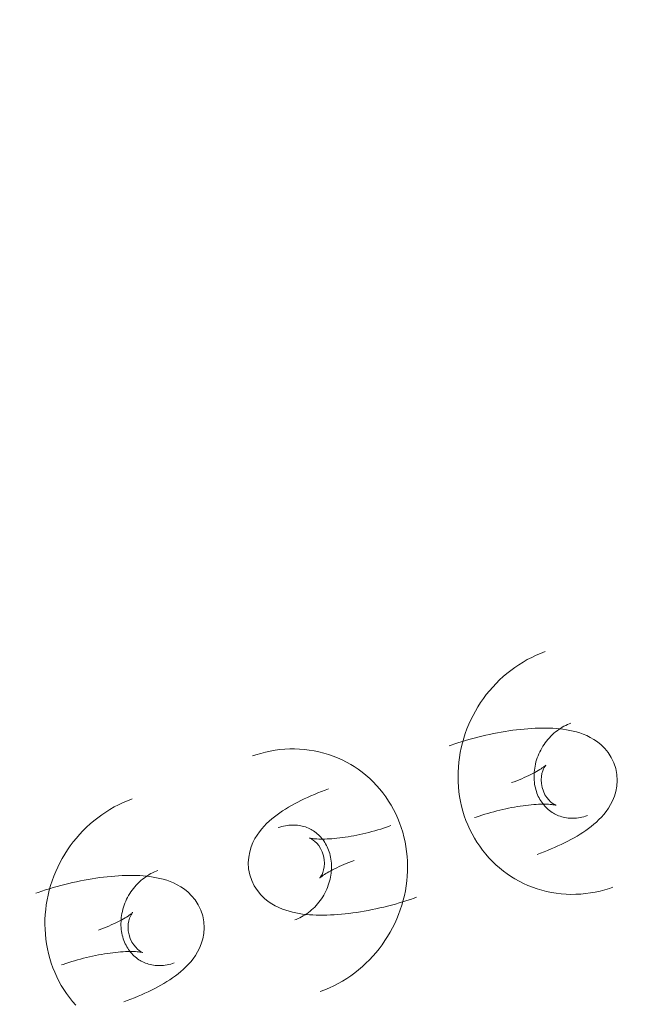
# Model space of a CAD drawing. Header units: millimetres. Extents: x -188930 to 271134, y -158090 to 283816.
# Tile 468 of 610: x 57473 to 57522, y 52936 to 53014. Entities that reach past the tile are written whole.
import ezdxf

# ---------------------------------------------------------------- set-up
doc = ezdxf.new("R2010")
doc.units = ezdxf.units.MM
doc.layers.add('I-FURN', color=30, linetype='Continuous', lineweight=9)
doc.layers.add('PZT_UTWARDZENIA', color=5, linetype='Continuous', lineweight=9)

# ---------------------------------------------------------------- blocks, each defined once
blk = doc.blocks.new('LARSLAJ_hamak - LARSLAJ_hamak-1781260-PZT-dwg')
at = {"layer": 'I-FURN', "flags": 128}
for points in [[(-3388.402, 103.929), (-3388.133, 104.209), (-3387.876, 104.499), (-3387.63, 104.799), (-3387.396, 105.108), (-3387.173, 105.427), (-3386.963, 105.754), (-3386.766, 106.088), (-3386.581, 106.43), (-3386.409, 106.779), (-3386.251, 107.134), (-3386.105, 107.495), (-3385.973, 107.861), (-3385.855, 108.231), (-3385.75, 108.606), (-3385.659, 108.985), (-3385.582, 109.367), (-3385.519, 109.751), (-3385.47, 110.138), (-3385.435, 110.526), (-3385.415, 110.915), (-3385.408, 111.304), (-3385.416, 111.693), (-3385.438, 112.082), (-3385.475, 112.47), (-3385.525, 112.856), (-3385.59, 113.239), (-3385.669, 113.62), (-3385.762, 113.998), (-3385.869, 114.372), (-3385.99, 114.741), (-3386.125, 115.106), (-3386.273, 115.465), (-3386.435, 115.817), (-3386.61, 116.164), (-3386.799, 116.503), (-3387, 116.834), (-3387.215, 117.157), (-3387.442, 117.472), (-3387.681, 117.777), (-3387.932, 118.072), (-3388.194, 118.356), (-3388.468, 118.63), (-3388.753, 118.892), (-3389.049, 119.143), (-3389.354, 119.38), (-3389.669, 119.605), (-3389.994, 119.816), (-3390.327, 120.013), (-3390.668, 120.196), (-3391.016, 120.365), (-3391.372, 120.518)], [(-3397.387, 109.866), (-3397.67, 110.255), (-3397.895, 110.667), (-3398.06, 111.086), (-3398.169, 111.498), (-3398.229, 111.891), (-3398.251, 112.263), (-3398.241, 112.611), (-3398.207, 112.937), (-3398.155, 113.244), (-3398.087, 113.534), (-3398.007, 113.81), (-3397.917, 114.074), (-3397.818, 114.329), (-3397.71, 114.577), (-3397.595, 114.819), (-3397.472, 115.057), (-3397.343, 115.291), (-3397.206, 115.523), (-3397.063, 115.752), (-3396.914, 115.98), (-3396.758, 116.207), (-3396.596, 116.433), (-3396.428, 116.659), (-3396.254, 116.884), (-3396.074, 117.108), (-3395.889, 117.332), (-3395.698, 117.555), (-3395.501, 117.777), (-3395.3, 117.999), (-3395.093, 118.22), (-3394.882, 118.44), (-3394.68, 118.644)], [(-3394.366, 114.505), (-3394.334, 114.511), (-3394.284, 114.523), (-3394.217, 114.541), (-3394.135, 114.566), (-3394.04, 114.598), (-3393.933, 114.638), (-3393.815, 114.684), (-3393.687, 114.739), (-3393.55, 114.8), (-3393.405, 114.868), (-3393.253, 114.944), (-3393.095, 115.026), (-3392.931, 115.115), (-3392.761, 115.211), (-3392.587, 115.312), (-3392.409, 115.42), (-3392.228, 115.533), (-3392.044, 115.652), (-3391.857, 115.776), (-3391.668, 115.904), (-3391.478, 116.038), (-3391.288, 116.175), (-3391.096, 116.317), (-3390.905, 116.462), (-3390.714, 116.611), (-3390.524, 116.763), (-3390.336, 116.917), (-3390.149, 117.074), (-3389.965, 117.233), (-3389.783, 117.393), (-3389.604, 117.555), (-3389.428, 117.717), (-3389.256, 117.881), (-3389.088, 118.044), (-3388.987, 118.144)], [(-3396.958, 114.178), (-3396.851, 114.281), (-3396.74, 114.38), (-3396.627, 114.472), (-3396.512, 114.559), (-3396.395, 114.64), (-3396.277, 114.715), (-3396.156, 114.784), (-3396.035, 114.848), (-3395.913, 114.905), (-3395.789, 114.957), (-3395.666, 115.003), (-3395.541, 115.043), (-3395.416, 115.078), (-3395.291, 115.107), (-3395.166, 115.13), (-3395.041, 115.148), (-3394.916, 115.16), (-3394.791, 115.167), (-3394.667, 115.168), (-3394.542, 115.164), (-3394.453, 115.157)], [(-3394.453, 115.157), (-3394.33, 115.144), (-3394.207, 115.125), (-3394.085, 115.1), (-3393.963, 115.07), (-3393.842, 115.035), (-3393.723, 114.994), (-3393.604, 114.948), (-3393.486, 114.896), (-3393.37, 114.839), (-3393.254, 114.776), (-3393.141, 114.708), (-3393.029, 114.634), (-3392.919, 114.554), (-3392.811, 114.469), (-3392.706, 114.378), (-3392.603, 114.282), (-3392.502, 114.18), (-3392.405, 114.073), (-3392.311, 113.961), (-3392.22, 113.844), (-3392.133, 113.721), (-3392.05, 113.594), (-3391.971, 113.462), (-3391.897, 113.326), (-3391.827, 113.185), (-3391.762, 113.04), (-3391.701, 112.892), (-3391.646, 112.74), (-3391.597, 112.584), (-3391.552, 112.426), (-3391.514, 112.265), (-3391.481, 112.102), (-3391.454, 111.937), (-3391.434, 111.77), (-3391.419, 111.601), (-3391.411, 111.432), (-3391.408, 111.262), (-3391.412, 111.092), (-3391.422, 110.922), (-3391.439, 110.752), (-3391.461, 110.583), (-3391.49, 110.416), (-3391.524, 110.25), (-3391.565, 110.085), (-3391.611, 109.923), (-3391.664, 109.763), (-3391.721, 109.607), (-3391.784, 109.453), (-3391.853, 109.303), (-3391.926, 109.157), (-3392.004, 109.014), (-3392.087, 108.876), (-3392.174, 108.742), (-3392.266, 108.613), (-3392.361, 108.489), (-3392.46, 108.37), (-3392.562, 108.257), (-3392.648, 108.168)], [(-3392.781, 113.711), (-3392.996, 113.937), (-3393.229, 114.125), (-3393.461, 114.269), (-3393.68, 114.371), (-3393.873, 114.438), (-3394.036, 114.478), (-3394.165, 114.498), (-3394.262, 114.505), (-3394.328, 114.506), (-3394.365, 114.504), (-3394.377, 114.503)], [(-3392.283, 112.01), (-3392.271, 112.04), (-3392.251, 112.088), (-3392.221, 112.15), (-3392.182, 112.226), (-3392.133, 112.314), (-3392.075, 112.413), (-3392.008, 112.521), (-3391.932, 112.637), (-3391.847, 112.76), (-3391.754, 112.891), (-3391.653, 113.027), (-3391.543, 113.168), (-3391.426, 113.314), (-3391.302, 113.463), (-3391.171, 113.616), (-3391.034, 113.772), (-3390.89, 113.93), (-3390.74, 114.091), (-3390.585, 114.252), (-3390.434, 114.406)], [(-3397.387, 109.866), (-3397.055, 109.518), (-3396.689, 109.223), (-3396.306, 108.986), (-3395.921, 108.806), (-3395.544, 108.676), (-3395.183, 108.588), (-3394.838, 108.535), (-3394.511, 108.51), (-3394.2, 108.507), (-3393.903, 108.522), (-3393.617, 108.551), (-3393.341, 108.593), (-3393.072, 108.645), (-3392.809, 108.707), (-3392.55, 108.777), (-3392.295, 108.855), (-3392.041, 108.941), (-3391.789, 109.034), (-3391.537, 109.133), (-3391.286, 109.24), (-3391.035, 109.352), (-3390.784, 109.471), (-3390.532, 109.597), (-3390.28, 109.728), (-3390.027, 109.865), (-3389.774, 110.007), (-3389.52, 110.155), (-3389.266, 110.309), (-3389.012, 110.468), (-3388.757, 110.632), (-3388.503, 110.8), (-3388.25, 110.974), (-3387.996, 111.151), (-3387.744, 111.333), (-3387.493, 111.52), (-3387.243, 111.71), (-3386.995, 111.903), (-3386.748, 112.1), (-3386.504, 112.301), (-3386.262, 112.504), (-3386.022, 112.71), (-3385.786, 112.918), (-3385.552, 113.129), (-3385.322, 113.342), (-3385.096, 113.557), (-3384.874, 113.774), (-3384.741, 113.906)], [(-3392.781, 113.711), (-3392.597, 113.459), (-3392.454, 113.197), (-3392.354, 112.943), (-3392.292, 112.709), (-3392.261, 112.507), (-3392.251, 112.34), (-3392.255, 112.209), (-3392.264, 112.112), (-3392.275, 112.048), (-3392.284, 112.011), (-3392.287, 112)], [(-3408.335, 111.273), (-3408.603, 110.993), (-3408.861, 110.703), (-3409.106, 110.403), (-3409.341, 110.094), (-3409.563, 109.775), (-3409.773, 109.448), (-3409.97, 109.114), (-3410.155, 108.772), (-3410.327, 108.423), (-3410.486, 108.068), (-3410.631, 107.707), (-3410.763, 107.341), (-3410.882, 106.97), (-3410.986, 106.595), (-3411.077, 106.217), (-3411.154, 105.835), (-3411.217, 105.451), (-3411.266, 105.064), (-3411.301, 104.676), (-3411.322, 104.287), (-3411.328, 103.898), (-3411.32, 103.509), (-3411.298, 103.12), (-3411.262, 102.732), (-3411.211, 102.346), (-3411.146, 101.962), (-3411.068, 101.582), (-3410.975, 101.204), (-3410.868, 100.83), (-3410.747, 100.461), (-3410.612, 100.096), (-3410.463, 99.737), (-3410.301, 99.384), (-3410.126, 99.038), (-3409.938, 98.699), (-3409.736, 98.368), (-3409.522, 98.045), (-3409.295, 97.73), (-3409.056, 97.425), (-3408.805, 97.13), (-3408.542, 96.845), (-3408.268, 96.572), (-3407.983, 96.31), (-3407.688, 96.059), (-3407.382, 95.822), (-3407.067, 95.597), (-3406.743, 95.386), (-3406.41, 95.189), (-3406.069, 95.006), (-3405.72, 94.837), (-3405.365, 94.684), (-3405.003, 94.547), (-3404.636, 94.425), (-3404.263, 94.319), (-3403.887, 94.23), (-3403.507, 94.157), (-3403.124, 94.101), (-3402.808, 94.068)], [(-3399.35, 105.336), (-3399.681, 105.684), (-3400.047, 105.979), (-3400.43, 106.216), (-3400.815, 106.396), (-3401.192, 106.526), (-3401.554, 106.614), (-3401.898, 106.666), (-3402.225, 106.692), (-3402.536, 106.695), (-3402.833, 106.68), (-3403.119, 106.651), (-3403.395, 106.609), (-3403.664, 106.557), (-3403.927, 106.495), (-3404.186, 106.425), (-3404.442, 106.347), (-3404.695, 106.261), (-3404.948, 106.168), (-3405.199, 106.069), (-3405.45, 105.962), (-3405.701, 105.85), (-3405.953, 105.731), (-3406.204, 105.605), (-3406.457, 105.474), (-3406.709, 105.337), (-3406.963, 105.195), (-3407.216, 105.046), (-3407.47, 104.893), (-3407.725, 104.734), (-3407.979, 104.57), (-3408.233, 104.402), (-3408.487, 104.228), (-3408.74, 104.051), (-3408.992, 103.868), (-3409.244, 103.682), (-3409.493, 103.492), (-3409.742, 103.299), (-3409.988, 103.102), (-3410.233, 102.901), (-3410.475, 102.698), (-3410.714, 102.492), (-3410.951, 102.284), (-3411.184, 102.073), (-3411.414, 101.86), (-3411.64, 101.645), (-3411.863, 101.428), (-3411.996, 101.296)], [(-3402.283, 100.045), (-3402.406, 100.058), (-3402.529, 100.077), (-3402.652, 100.102), (-3402.773, 100.132), (-3402.894, 100.167), (-3403.014, 100.208), (-3403.133, 100.254), (-3403.25, 100.306), (-3403.367, 100.363), (-3403.482, 100.426), (-3403.596, 100.494), (-3403.707, 100.568), (-3403.817, 100.648), (-3403.925, 100.733), (-3404.031, 100.824), (-3404.134, 100.92), (-3404.234, 101.022), (-3404.331, 101.129), (-3404.425, 101.241), (-3404.516, 101.358), (-3404.603, 101.481), (-3404.686, 101.608), (-3404.765, 101.74), (-3404.84, 101.876), (-3404.91, 102.017), (-3404.975, 102.162), (-3405.035, 102.31), (-3405.09, 102.462), (-3405.14, 102.618), (-3405.184, 102.776), (-3405.222, 102.937), (-3405.255, 103.1), (-3405.282, 103.265), (-3405.303, 103.432), (-3405.317, 103.601), (-3405.326, 103.77), (-3405.328, 103.94), (-3405.324, 104.11), (-3405.314, 104.28), (-3405.298, 104.45), (-3405.275, 104.619), (-3405.247, 104.786), (-3405.212, 104.952), (-3405.171, 105.117), (-3405.125, 105.279), (-3405.073, 105.438), (-3405.015, 105.595), (-3404.952, 105.749), (-3404.884, 105.899), (-3404.81, 106.045), (-3404.732, 106.188), (-3404.649, 106.326), (-3404.562, 106.46), (-3404.471, 106.588), (-3404.376, 106.712), (-3404.277, 106.831), (-3404.174, 106.945), (-3404.088, 107.034)], [(-3399.35, 105.336), (-3399.066, 104.947), (-3398.841, 104.535), (-3398.677, 104.116), (-3398.568, 103.704), (-3398.507, 103.311), (-3398.486, 102.939), (-3398.495, 102.591), (-3398.529, 102.264), (-3398.582, 101.958), (-3398.649, 101.668), (-3398.729, 101.392), (-3398.819, 101.128), (-3398.919, 100.873), (-3399.026, 100.625), (-3399.142, 100.383), (-3399.264, 100.145), (-3399.394, 99.911), (-3399.53, 99.679), (-3399.673, 99.45), (-3399.822, 99.222), (-3399.978, 98.995), (-3400.14, 98.769), (-3400.308, 98.543), (-3400.482, 98.318), (-3400.662, 98.094), (-3400.848, 97.87), (-3401.039, 97.647), (-3401.235, 97.425), (-3401.437, 97.203), (-3401.643, 96.982), (-3401.855, 96.762), (-3402.056, 96.558)], [(-3404.453, 103.192), (-3404.465, 103.161), (-3404.486, 103.114), (-3404.516, 103.051), (-3404.555, 102.975), (-3404.603, 102.888), (-3404.661, 102.789), (-3404.728, 102.681), (-3404.804, 102.565), (-3404.889, 102.442), (-3404.982, 102.311), (-3405.084, 102.175), (-3405.193, 102.034), (-3405.31, 101.888), (-3405.434, 101.739), (-3405.565, 101.586), (-3405.703, 101.43), (-3405.847, 101.271), (-3405.996, 101.111), (-3406.151, 100.95), (-3406.303, 100.796)], [(-3403.955, 101.491), (-3404.139, 101.743), (-3404.282, 102.005), (-3404.382, 102.259), (-3404.444, 102.493), (-3404.476, 102.695), (-3404.485, 102.862), (-3404.482, 102.993), (-3404.472, 103.089), (-3404.461, 103.154), (-3404.453, 103.191), (-3404.45, 103.202)], [(-3403.955, 101.491), (-3403.74, 101.265), (-3403.508, 101.077), (-3403.275, 100.933), (-3403.057, 100.831), (-3402.863, 100.764), (-3402.701, 100.724), (-3402.571, 100.704), (-3402.474, 100.697), (-3402.409, 100.696), (-3402.371, 100.698), (-3402.359, 100.699)], [(-3399.778, 101.024), (-3399.886, 100.92), (-3399.996, 100.822), (-3400.109, 100.73), (-3400.224, 100.643), (-3400.341, 100.562), (-3400.46, 100.487), (-3400.58, 100.418), (-3400.701, 100.354), (-3400.824, 100.296), (-3400.947, 100.245), (-3401.071, 100.199), (-3401.195, 100.158), (-3401.32, 100.124), (-3401.445, 100.095), (-3401.57, 100.072), (-3401.695, 100.054), (-3401.82, 100.042), (-3401.945, 100.035), (-3402.07, 100.034), (-3402.194, 100.038), (-3402.283, 100.045)], [(-3402.37, 100.697), (-3402.402, 100.691), (-3402.453, 100.679), (-3402.52, 100.661), (-3402.601, 100.636), (-3402.696, 100.604), (-3402.804, 100.564), (-3402.922, 100.517), (-3403.05, 100.463), (-3403.186, 100.402), (-3403.331, 100.333), (-3403.483, 100.258), (-3403.642, 100.176), (-3403.806, 100.087), (-3403.975, 99.991), (-3404.149, 99.89), (-3404.327, 99.782), (-3404.509, 99.669), (-3404.693, 99.55), (-3404.88, 99.426), (-3405.068, 99.298), (-3405.258, 99.164), (-3405.449, 99.027), (-3405.64, 98.885), (-3405.831, 98.74), (-3406.022, 98.591), (-3406.212, 98.439), (-3406.4, 98.285), (-3406.587, 98.128), (-3406.772, 97.969), (-3406.954, 97.809), (-3407.133, 97.647), (-3407.308, 97.484), (-3407.48, 97.321), (-3407.648, 97.158), (-3407.749, 97.058)], [(-3418.374, 96.643), (-3418.76, 96.669), (-3419.147, 96.677), (-3419.534, 96.669), (-3419.92, 96.643), (-3420.305, 96.601), (-3420.687, 96.542), (-3421.067, 96.467), (-3421.443, 96.375), (-3421.814, 96.268), (-3422.181, 96.144), (-3422.542, 96.005), (-3422.897, 95.851), (-3423.246, 95.682), (-3423.586, 95.499), (-3423.92, 95.301), (-3424.244, 95.09), (-3424.56, 94.866), (-3424.867, 94.629), (-3425.164, 94.381), (-3425.45, 94.12), (-3425.65, 93.925)], [(-3412.847, 79.438), (-3412.578, 79.718), (-3412.321, 80.008), (-3412.075, 80.308), (-3411.841, 80.617), (-3411.619, 80.936), (-3411.409, 81.262), (-3411.211, 81.597), (-3411.026, 81.939), (-3410.855, 82.288), (-3410.696, 82.643), (-3410.55, 83.004), (-3410.418, 83.37), (-3410.3, 83.74), (-3410.195, 84.115), (-3410.104, 84.494), (-3410.027, 84.876), (-3409.964, 85.26), (-3409.915, 85.647), (-3409.88, 86.035), (-3409.86, 86.424), (-3409.853, 86.813), (-3409.861, 87.202), (-3409.883, 87.591), (-3409.92, 87.979), (-3409.97, 88.365), (-3410.035, 88.748), (-3410.114, 89.129), (-3410.207, 89.507), (-3410.314, 89.881), (-3410.435, 90.25), (-3410.57, 90.615), (-3410.718, 90.974), (-3410.88, 91.326), (-3411.055, 91.673), (-3411.244, 92.012), (-3411.445, 92.343), (-3411.66, 92.666), (-3411.887, 92.981), (-3412.126, 93.286), (-3412.377, 93.581), (-3412.639, 93.865), (-3412.913, 94.139), (-3413.198, 94.401), (-3413.494, 94.652), (-3413.799, 94.889), (-3414.114, 95.114), (-3414.439, 95.325), (-3414.772, 95.522), (-3415.113, 95.705), (-3415.461, 95.874), (-3415.817, 96.027), (-3416.178, 96.164), (-3416.546, 96.286), (-3416.918, 96.392), (-3417.295, 96.481), (-3417.675, 96.554), (-3418.058, 96.61), (-3418.374, 96.643)], [(-3402.808, 94.068), (-3402.422, 94.042), (-3402.035, 94.034), (-3401.648, 94.042), (-3401.262, 94.068), (-3400.877, 94.11), (-3400.494, 94.169), (-3400.115, 94.244), (-3399.739, 94.336), (-3399.367, 94.443), (-3399, 94.567), (-3398.639, 94.706), (-3398.284, 94.86), (-3397.936, 95.029), (-3397.595, 95.212), (-3397.262, 95.41), (-3396.937, 95.621), (-3396.621, 95.845), (-3396.315, 96.081), (-3396.018, 96.33), (-3395.731, 96.591), (-3395.531, 96.786)], [(-3421.832, 85.375), (-3422.115, 85.764), (-3422.34, 86.176), (-3422.505, 86.595), (-3422.614, 87.007), (-3422.674, 87.4), (-3422.696, 87.772), (-3422.686, 88.12), (-3422.652, 88.446), (-3422.6, 88.753), (-3422.532, 89.043), (-3422.452, 89.319), (-3422.362, 89.583), (-3422.263, 89.838), (-3422.155, 90.086), (-3422.04, 90.328), (-3421.917, 90.566), (-3421.788, 90.8), (-3421.651, 91.032), (-3421.509, 91.261), (-3421.359, 91.489), (-3421.203, 91.716), (-3421.041, 91.942), (-3420.873, 92.168), (-3420.699, 92.393), (-3420.519, 92.617), (-3420.334, 92.841), (-3420.143, 93.064), (-3419.946, 93.286), (-3419.745, 93.508), (-3419.538, 93.729), (-3419.327, 93.949), (-3419.126, 94.153)], [(-3418.811, 90.014), (-3418.779, 90.02), (-3418.729, 90.032), (-3418.662, 90.05), (-3418.58, 90.075), (-3418.485, 90.107), (-3418.378, 90.147), (-3418.26, 90.193), (-3418.132, 90.248), (-3417.995, 90.309), (-3417.85, 90.377), (-3417.698, 90.453), (-3417.54, 90.535), (-3417.376, 90.624), (-3417.206, 90.72), (-3417.032, 90.821), (-3416.854, 90.929), (-3416.673, 91.042), (-3416.489, 91.161), (-3416.302, 91.285), (-3416.113, 91.413), (-3415.924, 91.547), (-3415.733, 91.684), (-3415.541, 91.826), (-3415.35, 91.971), (-3415.159, 92.12), (-3414.97, 92.272), (-3414.781, 92.426), (-3414.594, 92.583), (-3414.41, 92.742), (-3414.228, 92.902), (-3414.049, 93.064), (-3413.873, 93.226), (-3413.701, 93.39), (-3413.534, 93.553), (-3413.432, 93.653)], [(-3421.403, 89.687), (-3421.296, 89.79), (-3421.185, 89.889), (-3421.072, 89.981), (-3420.957, 90.068), (-3420.84, 90.149), (-3420.722, 90.224), (-3420.602, 90.293), (-3420.48, 90.357), (-3420.358, 90.414), (-3420.235, 90.466), (-3420.111, 90.512), (-3419.986, 90.552), (-3419.861, 90.587), (-3419.736, 90.616), (-3419.611, 90.639), (-3419.486, 90.657), (-3419.361, 90.669), (-3419.236, 90.676), (-3419.112, 90.677), (-3418.988, 90.673), (-3418.898, 90.666)], [(-3418.898, 90.666), (-3418.775, 90.653), (-3418.652, 90.634), (-3418.53, 90.609), (-3418.408, 90.579), (-3418.288, 90.544), (-3418.168, 90.503), (-3418.049, 90.457), (-3417.931, 90.405), (-3417.815, 90.348), (-3417.7, 90.285), (-3417.586, 90.217), (-3417.474, 90.143), (-3417.364, 90.063), (-3417.256, 89.978), (-3417.151, 89.887), (-3417.048, 89.791), (-3416.948, 89.689), (-3416.85, 89.582), (-3416.756, 89.47), (-3416.666, 89.353), (-3416.579, 89.23), (-3416.495, 89.103), (-3416.417, 88.971), (-3416.342, 88.835), (-3416.272, 88.694), (-3416.207, 88.549), (-3416.146, 88.401), (-3416.091, 88.249), (-3416.042, 88.093), (-3415.998, 87.935), (-3415.959, 87.774), (-3415.926, 87.611), (-3415.9, 87.446), (-3415.879, 87.279), (-3415.864, 87.11), (-3415.856, 86.941), (-3415.853, 86.771), (-3415.857, 86.601), (-3415.867, 86.431), (-3415.884, 86.261), (-3415.906, 86.092), (-3415.935, 85.925), (-3415.97, 85.758), (-3416.01, 85.594), (-3416.057, 85.432), (-3416.109, 85.272), (-3416.166, 85.116), (-3416.23, 84.962), (-3416.298, 84.812), (-3416.371, 84.666), (-3416.449, 84.523), (-3416.532, 84.385), (-3416.619, 84.251), (-3416.711, 84.122), (-3416.806, 83.998), (-3416.905, 83.879), (-3417.007, 83.766), (-3417.093, 83.676)], [(-3421.832, 85.375), (-3421.5, 85.027), (-3421.134, 84.732), (-3420.751, 84.495), (-3420.366, 84.315), (-3419.989, 84.185), (-3419.628, 84.097), (-3419.283, 84.044), (-3418.956, 84.019), (-3418.645, 84.016), (-3418.348, 84.031), (-3418.062, 84.06), (-3417.786, 84.102), (-3417.517, 84.154), (-3417.254, 84.216), (-3416.996, 84.286), (-3416.74, 84.364), (-3416.486, 84.45), (-3416.234, 84.543), (-3415.983, 84.642), (-3415.731, 84.749), (-3415.48, 84.861), (-3415.229, 84.98), (-3414.977, 85.106), (-3414.725, 85.237), (-3414.472, 85.374), (-3414.219, 85.516), (-3413.965, 85.664), (-3413.711, 85.818), (-3413.457, 85.977), (-3413.203, 86.141), (-3412.948, 86.309), (-3412.695, 86.483), (-3412.442, 86.66), (-3412.189, 86.842), (-3411.938, 87.029), (-3411.688, 87.219), (-3411.44, 87.412), (-3411.193, 87.609), (-3410.949, 87.81), (-3410.707, 88.013), (-3410.467, 88.219), (-3410.231, 88.427), (-3409.997, 88.638), (-3409.767, 88.851), (-3409.541, 89.066), (-3409.319, 89.283), (-3409.186, 89.415)], [(-3417.226, 89.22), (-3417.442, 89.446), (-3417.674, 89.634), (-3417.906, 89.778), (-3418.125, 89.88), (-3418.318, 89.947), (-3418.481, 89.987), (-3418.61, 90.007), (-3418.707, 90.014), (-3418.773, 90.015), (-3418.81, 90.013), (-3418.822, 90.012)], [(-3416.728, 87.519), (-3416.716, 87.549), (-3416.696, 87.597), (-3416.666, 87.659), (-3416.627, 87.735), (-3416.578, 87.823), (-3416.52, 87.922), (-3416.453, 88.03), (-3416.377, 88.146), (-3416.292, 88.269), (-3416.199, 88.4), (-3416.098, 88.536), (-3415.988, 88.677), (-3415.871, 88.823), (-3415.747, 88.972), (-3415.616, 89.125), (-3415.479, 89.281), (-3415.335, 89.439), (-3415.185, 89.6), (-3415.03, 89.761), (-3414.879, 89.914)], [(-3417.226, 89.22), (-3417.042, 88.968), (-3416.9, 88.706), (-3416.799, 88.451), (-3416.737, 88.218), (-3416.706, 88.016), (-3416.696, 87.849), (-3416.7, 87.718), (-3416.709, 87.621), (-3416.72, 87.556), (-3416.729, 87.52), (-3416.732, 87.509)]]:
    blk.add_lwpolyline(points, dxfattribs=at)

msp = doc.modelspace()

# ---------------------------------------------------------------- linework, layer by layer
at = {"layer": 'PZT_UTWARDZENIA'}
for centre, radius, start, end in [((59552.721, 60792.378), 12000, 159.9468602, 262.6711262), ((59552.721, 60792.378), 12000, 159.9468602, 262.6711262), ((59275.426, 60624.143), 10000, 158.6518071, 263.4283285), ((59275.426, 60624.143), 10000, 158.6518071, 263.4283285)]:
    msp.add_arc(centre, radius, start, end, dxfattribs=at)

# ---------------------------------------------------------------- block references
at = {"layer": 'I-FURN', "rotation": 154.5634422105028}
msp.add_blockref('LARSLAJ_hamak - LARSLAJ_hamak-1781260-PZT-dwg', (54466.322, 54501.431), dxfattribs=at)

doc.saveas('drawing.dxf')
